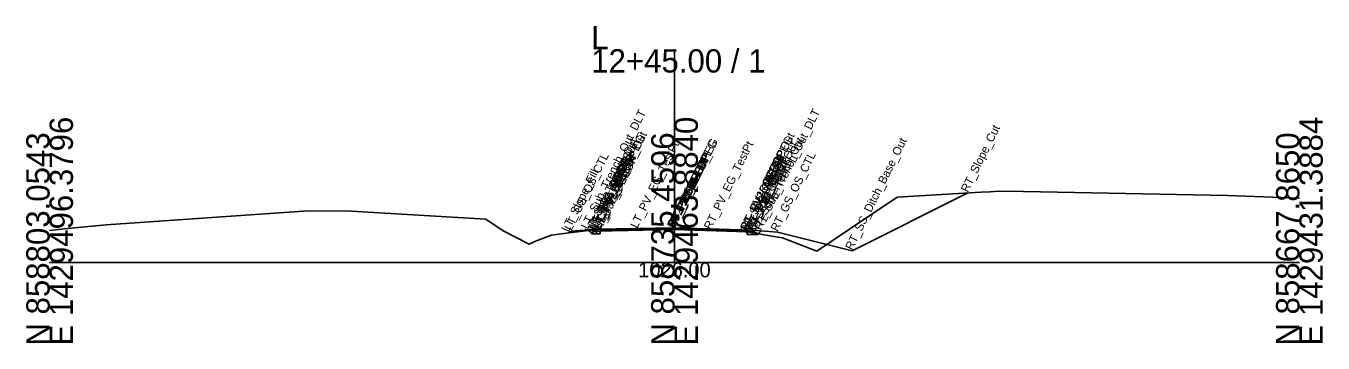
# Model space of a CAD drawing. Extents: x -26 to 2303, y -10 to 19558.
# Drawn here: x 1147.2 to 1302.8, y 1990.3 to 2028.4 of the extents above; entities that cross this region are included whole.
import ezdxf

# ---------------------------------------------------------------- set-up
doc = ezdxf.new("R2010")
doc.units = 0
for name, color, linetype in [('Default', 7, 'Continuous'), ('Exist CMT Pavement', 7, 'Continuous'), ('Exist Cross Section Cell', 7, 'Continuous'), ('Exist XS Center Line Elevation Label', 7, 'Continuous'), ('Exist XS Ground Line', 7, 'Continuous'), ('Prop CMT Pvmt Course 1', 7, 'Continuous'), ('Prop CMT Pvmt Course 1 Wedge', 7, 'Continuous'), ('Prop CMT Pvmt Course 2', 7, 'Continuous'), ('Prop CMT Pvmt Course 2 Wedge', 7, 'Continuous'), ('Prop CMT Pvmt Surface', 7, 'Continuous'), ('Prop CMT Pvmt Surface Shoulder', 7, 'Continuous'), ('Prop CMT Pvmt Wedge Surface 1', 7, 'Continuous'), ('Prop CMT Pvmt Wedge Surface 2', 7, 'Continuous'), ('Prop CMT Shld Paved Course 1', 7, 'Continuous'), ('Prop CMT Shld Paved Course 2', 7, 'Continuous'), ('Prop CMT Slope Grass', 7, 'Continuous'), ('Prop CMT Subgrade Earthwork', 7, 'Continuous'), ('Prop XS Dump Level', 7, 'Continuous')]:
    doc.layers.add(name, color=color, linetype=linetype)

msp = doc.modelspace()

# ---------------------------------------------------------------- linework, layer by layer
at = {"layer": 'Exist CMT Pavement'}
for p, q in [((1233.72, 2003.68), (1232.76, 2003.71)), ((1232.76, 2003.71), (1233.71, 2003.67)), ((1233.71, 2003.67), (1233.72, 2003.67)), ((1233.72, 2003.67), (1233.72, 2003.68))]:
    msp.add_line(p, q, dxfattribs=at)
for points in [[(1216.06, 2004), (1220.53, 2004.01)], [(1225, 2004), (1216.06, 2004)], [(1220.53, 2004.01), (1225, 2004)], [(1229.36, 2003.85), (1225, 2004)], [(1225, 2004), (1233.72, 2003.67)], [(1233.72, 2003.67), (1229.36, 2003.85)], [(1233.71, 2003.67), (1233.71, 2003.67)], [(1233.71, 2003.67), (1233.71, 2003.67)]]:
    msp.add_lwpolyline(points, dxfattribs=at)
at = {"layer": 'Exist Cross Section Cell'}
for p, q in [((1225, 2000), (1225, 2025.59)), ((1150, 2000), (1225, 2000)), ((1225, 2000), (1300, 2000))]:
    msp.add_line(p, q, dxfattribs=at)
at = {"layer": 'Exist XS Ground Line'}
msp.add_lwpolyline([(1150, 2003.84), (1152.13, 2004.07), (1156.8, 2004.52), (1181.02, 2006.19), (1186.23, 2006.15), (1202.35, 2005.17), (1204.43, 2003.8), (1207.55, 2002.18), (1208.31, 2002.55), (1210.24, 2003.28), (1212.31, 2003.56), (1216.06, 2004), (1220.83, 2004.01), (1224.94, 2004), (1229.84, 2003.83), (1233.72, 2003.67), (1236.92, 2003.11), (1237.95, 2002.94), (1240.34, 2002.04), (1242.09, 2001.35), (1245.99, 2003.98), (1251.74, 2007.83), (1261.77, 2008.42), (1262.88, 2008.47), (1263.86, 2008.53), (1266.87, 2008.51), (1291.39, 2008.02), (1300, 2007.7)], dxfattribs=at)
at = {"layer": 'Prop CMT Pvmt Course 1'}
for points in [[(1225, 2004.15), (1215.62, 2003.97)], [(1215.62, 2003.97), (1215.62, 2003.76)], [(1215.62, 2003.76), (1216.06, 2003.77)], [(1216.06, 2003.85), (1225, 2004.03)], [(1216.06, 2003.77), (1216.06, 2003.85)], [(1225, 2003.95), (1225, 2004.15)], [(1225, 2004.15), (1234.37, 2003.87)], [(1225, 2003.95), (1225, 2004.15)], [(1225, 2004.03), (1225, 2003.95), (1225, 2003.95)], [(1233.72, 2003.77), (1225, 2004.03)], [(1225, 2004.03), (1225, 2003.95), (1225, 2003.95)], [(1233.72, 2003.68), (1233.72, 2003.77)], [(1234.37, 2003.67), (1233.72, 2003.68)], [(1234.37, 2003.87), (1234.37, 2003.67)]]:
    msp.add_lwpolyline(points, dxfattribs=at)
at = {"layer": 'Prop CMT Pvmt Course 1 Wedge'}
for points in [[(1225, 2004.03), (1216.06, 2003.85)], [(1225, 2004.03), (1233.72, 2003.77)]]:
    msp.add_lwpolyline(points, dxfattribs=at)
at = {"layer": 'Prop CMT Pvmt Course 2'}
for points in [[(1216.06, 2003.77), (1215.62, 2003.76)], [(1215.62, 2003.76), (1215.62, 2003.43)], [(1216.06, 2003.43), (1216.06, 2003.77)], [(1233.72, 2003.35), (1233.72, 2003.68)], [(1233.72, 2003.68), (1234.37, 2003.67)], [(1234.37, 2003.67), (1234.37, 2003.33)], [(1215.62, 2003.43), (1216.06, 2003.43)], [(1234.37, 2003.33), (1233.72, 2003.35)]]:
    msp.add_lwpolyline(points, dxfattribs=at)
at = {"layer": 'Prop CMT Pvmt Course 2 Wedge'}
for points in [[(1225, 2003.95), (1216.06, 2003.77)], [(1225, 2003.95), (1233.72, 2003.68)]]:
    msp.add_lwpolyline(points, dxfattribs=at)
at = {"layer": 'Prop CMT Pvmt Surface'}
for points in [[(1225, 2004.15), (1215.62, 2003.97)], [(1225, 2004.15), (1234.37, 2003.87)]]:
    msp.add_lwpolyline(points, dxfattribs=at)
at = {"layer": 'Prop CMT Pvmt Surface Shoulder'}
for points in [[(1215.62, 2003.97), (1215.62, 2003.97)], [(1234.37, 2003.87), (1234.37, 2003.87)]]:
    msp.add_lwpolyline(points, dxfattribs=at)
at = {"layer": 'Prop CMT Pvmt Wedge Surface 1'}
for points in [[(1215.62, 2003.76), (1215.62, 2003.97)], [(1216.06, 2003.77), (1215.62, 2003.76)], [(1225, 2004.03), (1216.06, 2003.85)], [(1216.06, 2003.85), (1216.06, 2003.77)], [(1225, 2004.03), (1233.72, 2003.77)], [(1233.72, 2003.77), (1233.72, 2003.68)], [(1233.72, 2003.68), (1234.37, 2003.67)], [(1234.37, 2003.67), (1234.37, 2003.87)]]:
    msp.add_lwpolyline(points, dxfattribs=at)
at = {"layer": 'Prop CMT Pvmt Wedge Surface 2'}
for points in [[(1215.62, 2003.76), (1215.62, 2003.97)], [(1225, 2003.95), (1215.62, 2003.76)], [(1225, 2003.95), (1234.37, 2003.67)], [(1234.37, 2003.67), (1234.37, 2003.87)]]:
    msp.add_lwpolyline(points, dxfattribs=at)
at = {"layer": 'Prop CMT Shld Paved Course 1'}
for points in [[(1215.62, 2003.97), (1215.41, 2003.75)], [(1215.41, 2003.75), (1215.62, 2003.76)], [(1215.62, 2003.97), (1215.62, 2003.97)], [(1215.62, 2003.76), (1215.62, 2003.97)], [(1234.37, 2003.87), (1234.37, 2003.87)], [(1234.37, 2003.87), (1234.59, 2003.66)], [(1234.37, 2003.67), (1234.37, 2003.87)], [(1234.59, 2003.66), (1234.37, 2003.67)]]:
    msp.add_lwpolyline(points, dxfattribs=at)
at = {"layer": 'Prop CMT Shld Paved Course 2'}
for points in [[(1215.41, 2003.75), (1215.07, 2003.41)], [(1215.62, 2003.76), (1215.41, 2003.75)], [(1215.41, 2003.75), (1215.41, 2003.75)], [(1215.62, 2003.43), (1215.62, 2003.76)], [(1234.37, 2003.67), (1234.59, 2003.66)], [(1234.37, 2003.33), (1234.37, 2003.67)], [(1234.59, 2003.66), (1234.59, 2003.66)], [(1234.59, 2003.66), (1234.93, 2003.32)], [(1215.07, 2003.41), (1215.62, 2003.43)], [(1234.93, 2003.32), (1234.37, 2003.33)]]:
    msp.add_lwpolyline(points, dxfattribs=at)
at = {"layer": 'Prop CMT Slope Grass'}
for points in [[(1234.37, 2003.87), (1237.37, 2003.63), (1246.33, 2001.39), (1260.2, 2008.33)], [(1215.62, 2003.97), (1212.62, 2003.73), (1212.28, 2003.56)]]:
    msp.add_lwpolyline(points, dxfattribs=at)
at = {"layer": 'Prop CMT Subgrade Earthwork'}
for points in [[(1215.07, 2003.41), (1214.6, 2003.89)], [(1216.06, 2003.43), (1216.08, 2004)], [(1233.72, 2003.35), (1233.71, 2003.67)], [(1234.93, 2003.32), (1235.4, 2003.79)], [(1215.62, 2003.43), (1215.07, 2003.41)], [(1216.06, 2003.43), (1215.62, 2003.43)], [(1233.72, 2003.35), (1234.37, 2003.33)], [(1234.37, 2003.33), (1234.93, 2003.32)]]:
    msp.add_lwpolyline(points, dxfattribs=at)

# ---------------------------------------------------------------- texts
at = {"layer": 'Default'}
msp.add_text('-', height=0.0001, dxfattribs=at).set_placement((1150, 2000))
at = {"layer": 'Exist Cross Section Cell'}
for s, p in [('L', (1215, 2025.59)), ('12+45.00 / 1', (1215, 2022.79))]:
    msp.add_text(s, height=2.8, dxfattribs=at).set_placement(p)
for s, p in [('E 1429496.3796', (1152.8, 1990)), ('E 1429463.8840', (1227.8, 1990)), ('E 1429431.3884', (1302.8, 1990)), ('N 858803.0543', (1150, 1990)), ('N 858735.4596', (1225, 1990)), ('N 858667.8650', (1300, 1990))]:
    msp.add_text(s, height=2.8, rotation=90, dxfattribs=at).set_placement(p)
at = {"layer": 'Exist XS Center Line Elevation Label'}
msp.add_text('1026.00', height=1.8, dxfattribs=at).set_placement((1220.64, 1998.2))
at = {"layer": 'Prop XS Dump Level'}
for s, p in [('LT_Sub_Trench_Out_DLT', (1214.6, 2003.89)), ('RT_Sub_Trench_Out_DLT', (1235.4, 2003.79)), ('RT_Slope_Cut', (1260.2, 2008.33)), ('LT_Sub_Trench_Out', (1215.07, 2003.41)), ('LT_PV_OEEOP_EG', (1216.06, 2004)), ('LT_PV_Sub_Tie_Out', (1216.08, 2004)), ('RT_PV_IEEOP_EG', (1225, 2004)), ('LT_PV_IEEOP_EG', (1225, 2004)), ('RT_PV_EG_TestPt', (1229.36, 2003.85)), ('RT_PV_Sub_Tie_Out', (1233.71, 2003.67)), ('RT_PV_OEEOP_EG', (1233.72, 2003.67)), ('RT_Sub_Trench_Out', (1234.93, 2003.32)), ('RT_SS_Ditch_Base_Out', (1246.33, 2001.39)), ('LT_PS2_Shelf_Out', (1215.41, 2003.75)), ('LT_PV1_OEEOP', (1216.06, 2003.85)), ('LT_PV2_OEEOP', (1216.06, 2003.77)), ('LT_PV_EG_TestPt', (1220.53, 2004.01)), ('RT_PV1_IEEOP', (1225, 2004.03)), ('RT_PV2_IEEOP', (1225, 2003.95)), ('LT_PV1_IEEOP', (1225, 2004.03)), ('RT_PV1_OEEOP', (1233.72, 2003.77)), ('RT_PV2_OEEOP', (1233.72, 2003.68)), ('RT_Sub_OEEOP', (1233.72, 2003.35)), ('RT_PS2_Shelf_Out', (1234.59, 2003.66)), ('LT_GS_OS_CTL', (1212.62, 2003.73)), ('LT_PS2_OEOP', (1215.41, 2003.75)), ('LT_PV1_OEOT', (1215.62, 2003.97)), ('LT_PS1_OEOP', (1215.62, 2003.97)), ('LT_PV2_OEOT', (1215.62, 2003.76)), ('LT_Sub_OEOT', (1215.62, 2003.43)), ('LT_Sub_OEEOP', (1216.06, 2003.43)), ('LT_PV2_IEEOP', (1225, 2003.95)), ('RT_PV1_OEOT', (1234.37, 2003.87)), ('RT_PS1_OEOP', (1234.37, 2003.87)), ('RT_PV2_OEOT', (1234.37, 2003.67)), ('RT_Sub_OEOT', (1234.37, 2003.33)), ('RT_PS2_OEOP', (1234.59, 2003.66)), ('RT_GS_OS_CTL', (1237.37, 2003.63)), ('LT_Slope_Fill', (1212.28, 2003.56)), ('PV1_PGL', (1225, 2004.15)), ('PV2_PGL', (1225, 2003.95))]:
    msp.add_text(s, height=1, rotation=63.5833, dxfattribs=at).set_placement(p)

doc.saveas('drawing.dxf')
